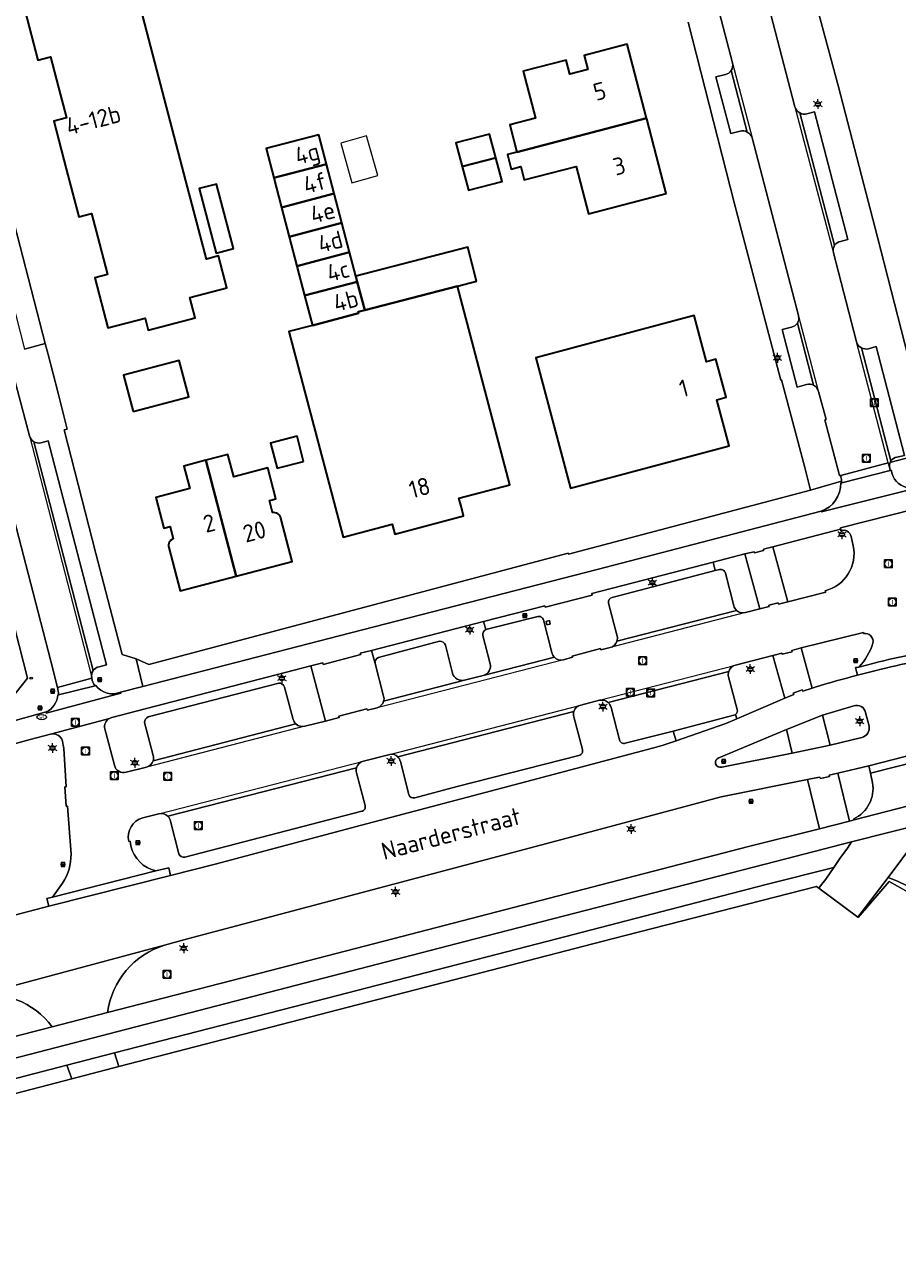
# Model space of a CAD drawing. Header units: metres. Extents: x 140853 to 145288, y 474558 to 480269.
# Tile 351 of 428: x 144195 to 144285, y 478717 to 478845. Entities that reach past the tile are written whole.
import ezdxf
from ezdxf.enums import TextEntityAlignment as Align

# ---------------------------------------------------------------- set-up
doc = ezdxf.new("R2010")
doc.units = ezdxf.units.M
doc.header["$MEASUREMENT"] = 0
for name, color, linetype, lineweight in [('B-WE-GR-BEPLANTING_CULTUUR_HEESTERS-G', 90, 'Continuous', 18), ('B-WE-GR-GRAS_KRUIDENRIJK-G', 80, 'Continuous', 18), ('B-WE-GR-GROENVOORZIENING-G', 80, 'Continuous', 18), ('B-WE-IE-MEUBILAIR_WEGMEUBILAIR-S', 7, 'Continuous', 18), ('B-WE-IE-TERREINAFSCHEIDING_KUNSTMATIG_HEKWERK-G', 20, 'IE-TERREINAFSCHEIDING-KUNSTMATIG', 18), ('B-WE-KL-ET_LS_OV_LICHTMAST-S', 190, 'Continuous', 18), ('B-WE-KL-WATER_BRANDLEIDING_PUT-S', 150, 'Continuous', 18), ('B-WE-KL-WATER_PUT-S', 170, 'Continuous', 18), ('B-WE-OG-BEBOUWING-G', 7, 'Continuous', 35), ('B-WE-OG-BEBOUWING_BIJGEBOUW-G', 7, 'Continuous', 18), ('B-WE-OG-BEBOUWING_HUISNUMMER-T18', 10, 'Continuous', 18), ('B-WE-OG-BEBOUWING_OVERIG-G', 7, 'Continuous', 18), ('B-WE-OG-BEBOUWING_STRAATNAAM-T18', 10, 'Continuous', 18), ('B-WE-OG-TERREIN_ERF-G', 7, 'Continuous', 18), ('B-WE-RI-GWA_RIOOLPUT-S', 30, 'Continuous', 18), ('B-WE-VH-GOOT-G', 170, 'Continuous', 18), ('B-WE-VH-VERHARDING_ASFALT-G', 252, 'Continuous', 18), ('B-WE-VH-VERHARDING_BEDRIJFSVLOERPLAAT-G', 252, 'Continuous', 18), ('B-WE-VH-VERHARDING_BETON-G', 252, 'Continuous', 18), ('B-WE-VH-VERHARDING_BETONSTRAATSTEEN-G', 252, 'Continuous', 18), ('B-WE-VH-VERHARDING_STRAATBAKSTEEN-G', 252, 'Continuous', 18), ('B-WE-VH-VERHARDING_TEGEL-G', 252, 'Continuous', 18)]:
    doc.layers.add(name, color=color, linetype=linetype, lineweight=lineweight)
doc.styles.add('NLCS-ISO', font='txt')
doc.styles.get("Standard").update_dxf_attribs({"font": 'arial.ttf'})
doc.linetypes.add('IE-TERREINAFSCHEIDING-KUNSTMATIG', pattern='A,4,[82,NLCS.shx,S=0.75,R=90,X=0,Y=0],4,-2', length=10)

# ---------------------------------------------------------------- blocks, each defined once
blk = doc.blocks.new('B-SIE-WEG_LICHTMAST-SO')
at = {"ltscale": 0.1}
for p, q in [((-1.1, 0.63), (-2.19, 1.27)), ((0, 1.27), (0, 2.53)), ((1.1, 0.63), (2.19, 1.27)), ((-1.1, -0.63), (-2.19, -1.27)), ((0, -1.27), (0, -2.53)), ((1.1, -0.63), (2.19, -1.27))]:
    blk.add_line(p, q, dxfattribs=at)
at = {"flags": 128}
for points in [[(-1.16, 0.5), (1.16, 0.5)], [(-1.16, -0.5), (1.16, -0.5)]]:
    blk.add_lwpolyline(points, dxfattribs=at)
at = {"ltscale": 0.1}
blk.add_circle((0, 0), 1.27, dxfattribs=at)
at = {"style": 'NLCS-ISO'}
blk.add_attdef('TYPE', text='', height=1.8, dxfattribs=at).set_placement((0, 2.53), align=Align.BOTTOM_CENTER)
blk = doc.blocks.new('B-SIE-WEG_VERKEERSBORD_PAAL-SO')
blk.add_lwpolyline([(-1, -1), (1, -1), (1, 1), (-1, 1)], close=True)
at = {"flags": 128}
blk.add_lwpolyline([(-1, 1), (0, -1), (1, 1)], close=True, dxfattribs=at)
for radius in [1, 0.171]:
    blk.add_circle((0, 0), radius)
at = {"lineweight": 30, "flags": 104}
blk.add_attdef('bordgegevens', text='', height=1.8, dxfattribs=at).set_placement((2.21, 3.21), align=Align.TOP_LEFT)
blk = doc.blocks.new('SRI-PUT_INSPECTIE-SO')
at = {"lineweight": -3, "flags": 128}
blk.add_lwpolyline([(-2, -2), (2, -2), (2, 2), (-2, 2)], close=True, dxfattribs=at)
at = {"lineweight": -3, "ltscale": 1.5}
blk.add_circle((0, 0), 2, dxfattribs=at)
at = {"ltscale": 0.1, "style": 'NLCS-ISO'}
blk.add_text('I', height=2.5, dxfattribs=at).set_placement((0, -0.01), align=Align.MIDDLE_CENTER)
blk = doc.blocks.new('SIE-WEG_STRAATPOT_BRANDKRAAN-SO')
blk.add_ellipse((0, 0), major_axis=(-0.729, 0), ratio=0.685994)
at = {"style": 'NLCS-ISO'}
blk.add_text('BR', height=0.4, dxfattribs=at).set_placement((-0.3, -0.15))
blk = doc.blocks.new('SKL-WATERLEIDINGPUT-SO')
at = {"color": 0, "linetype": 'ByBlock', "lineweight": 18}
blk.add_ellipse((0, 0), major_axis=(2.5, 0), ratio=0.54, dxfattribs=at)
at = {"color": 0, "linetype": 'ByBlock', "lineweight": 18, "style": 'NLCS-ISO'}
blk.add_text('wl', height=1.8, dxfattribs=at).set_placement((0, 0), align=Align.MIDDLE_CENTER)

msp = doc.modelspace()

# ---------------------------------------------------------------- linework, layer by layer
at = {"layer": 'B-WE-GR-BEPLANTING_CULTUUR_HEESTERS-G', "ltscale": 0.2, "flags": 128}
msp.add_lwpolyline([(144193.401, 478774.713), (144195.241, 478777.026), (144190.901, 478793.807), (144184.001, 478792.023), (144186.633, 478782.012), (144186.633, 478782.012, -0.3781053), (144179.156, 478770.801), (144179.156, 478770.801), (144193.27, 478774.548), (144193.401, 478774.713)], format="xyb", close=True, dxfattribs=at)
at = {"layer": 'B-WE-GR-GRAS_KRUIDENRIJK-G', "ltscale": 0.2, "flags": 128}
msp.add_lwpolyline([(144192.583, 478752.116), (144197.44, 478753.381), (144197.26, 478754.18), (144197.837, 478754.319), (144198.882, 478755.793), (144198.882, 478755.793, 0.1499006), (144199.757, 478758.788), (144199.757, 478758.788), (144199.377, 478763.761), (144199.255, 478763.743), (144199.109, 478765.753), (144199.236, 478765.756), (144199.001, 478769.738), (144198.953, 478770.085), (144198.872, 478770.504), (144198.872, 478770.504, 0.3987587), (144197.628, 478771.226), (144197.628, 478771.226), (144195.505, 478770.666), (144186.043, 478768.066)], format="xyb", dxfattribs=at)
for points in [[(144279.288, 478767.197), (144280.51, 478762.21), (144280.987, 478762.333), (144280.938, 478762.452), (144280.938, 478762.452, 0.3367075), (144282.885, 478766.174), (144282.885, 478766.174), (144282.665, 478767.169), (144282.483, 478767.952), (144279.288, 478767.197)], [(144203.519, 478742.354), (144216.436, 478745.684), (144233.118, 478750), (144270.026, 478759.585), (144277.396, 478761.406), (144276.14, 478766.521), (144267.173, 478764.72), (144259.065, 478762.564), (144250.133, 478760.166), (144220.431, 478752.292), (144211.842, 478750), (144209.462, 478749.363), (144209.462, 478749.363, 0.288913), (144203.519, 478742.354)], [(144197.806, 478740.881, 0.2987602), (144189.468, 478744), (144189.468, 478744), (144184.433, 478742.724), (144179.358, 478741.46), (144176.294, 478740.747), (144176.294, 478740.747, -0.0178664), (144172.497, 478739.975), (144172.497, 478739.975), (144130.84, 478733.828), (144111.265, 478730.906), (144111.265, 478730.906, 0.0074261), (144108.176, 478730.447), (144108.176, 478730.447), (144108.389, 478724.434), (144115.105, 478724.338), (144124.808, 478724.224), (144124.808, 478724.224, 0.0733158), (144140.413, 478726.082), (144140.413, 478726.082), (144180.795, 478736.495), (144197.806, 478740.881)], [(144179.107, 478730.099), (144199.838, 478735.494), (144199.301, 478736.921), (144180.174, 478731.927), (144141.819, 478721.996), (144141.819, 478721.996, -0.0102934), (144135.59, 478720.792), (144135.59, 478720.792, -0.0326885), (144128.644, 478719.887), (144128.644, 478719.887), (144127.26, 478719.756), (144129.917, 478717.497), (144179.107, 478730.099)]]:
    msp.add_lwpolyline(points, format="xyb", close=True, dxfattribs=at)
msp.add_lwpolyline([(144255.882, 478750), (144277.079, 478755.444), (144277.31, 478755.271), (144277.488, 478755.495), (144278.03, 478756.181), (144278.88, 478757.407), (144271.863, 478755.638), (144250.125, 478750), (144225.24, 478743.575), (144204.253, 478738.198), (144204.699, 478736.76), (144242.379, 478746.532), (144255.882, 478750)], close=True, dxfattribs=at)
at = {"layer": 'B-WE-GR-GROENVOORZIENING-G', "ltscale": 0.2, "flags": 128}
for points in [[(144279.574, 478792.46), (144272.527, 478790.661), (144274.114, 478784.944), (144278.041, 478785.955), (144277.98, 478786.087), (144277.98, 478786.087, 0.3990696), (144280.884, 478790.748), (144280.884, 478790.748), (144280.65, 478791.722), (144280.65, 478791.722, 0.4673023), (144279.611, 478792.308), (144279.611, 478792.308), (144279.574, 478792.46)], [(144271.205, 478784.204), (144269.626, 478789.915), (144266.346, 478789.061), (144266.577, 478788.18), (144267.023, 478788.284), (144267.023, 478788.284, -0.4251189), (144267.62, 478787.928), (144267.62, 478787.928), (144268.499, 478784.541), (144268.499, 478784.541, 0.1438168), (144268.787, 478784.056), (144268.787, 478784.056, 0.2573506), (144269.723, 478783.821), (144269.723, 478783.821), (144271.205, 478784.204)], [(144230.912, 478779.907), (144231.314, 478778.55), (144231.314, 478778.55, -0.388323), (144231.654, 478779.168), (144231.654, 478779.168), (144237.96, 478780.852), (144237.96, 478780.852, -0.3449956), (144238.583, 478780.443), (144238.583, 478780.443), (144239.326, 478777.543), (144239.326, 478777.543, 0.4027534), (144240.551, 478776.832), (144240.551, 478776.832), (144242.509, 478777.317), (144242.509, 478777.317, 0.4129126), (144243.224, 478778.53), (144243.224, 478778.53), (144242.465, 478781.461), (144242.465, 478781.461, -0.3315891), (144242.774, 478782.068), (144242.774, 478782.068), (144242.532, 478782.896), (144230.912, 478779.907)], [(144276.626, 478776.007), (144276.935, 478776.105), (144276.935, 478776.105, -0.0097815), (144281.331, 478777.332), (144281.331, 478777.332), (144281.119, 478778.121), (144281.466, 478778.185), (144281.466, 478778.185, 0.1151723), (144282.929, 478780.657), (144282.929, 478780.657, 0.5211254), (144281.943, 478781.659), (144281.943, 478781.659), (144281.929, 478781.779), (144275.47, 478780.158), (144276.626, 478776.007)], [(144268.852, 478773.785, -0.3166483), (144268.679, 478773.27), (144268.679, 478773.27), (144268.825, 478772.826), (144273.771, 478774.96), (144272.555, 478779.387), (144268.666, 478778.387), (144268.666, 478778.387, 0.2597459), (144267.965, 478777.729), (144267.965, 478777.729, 0.1433689), (144267.951, 478777.171), (144267.951, 478777.171), (144268.852, 478773.785)], [(144224.017, 478772.038), (144226.129, 478772.567), (144224.617, 478778.296), (144204, 478772.968), (144204, 478772.968, 0.0678678), (144203.742, 478772.862), (144203.742, 478772.862, 0.3223356), (144203.25, 478771.768), (144203.25, 478771.768), (144204.26, 478768.002), (144204.26, 478768.002, 0.43835), (144205.461, 478767.276), (144205.461, 478767.276), (144207.57, 478767.804), (144207.57, 478767.804, 0.2571183), (144208.272, 478768.475), (144208.272, 478768.475, 0.1376526), (144208.289, 478769.02), (144208.289, 478769.02), (144207.385, 478772.431), (144207.385, 478772.431, -0.3541409), (144207.766, 478773.01), (144207.766, 478773.01), (144221.294, 478776.495), (144221.294, 478776.495, -0.4020641), (144221.885, 478776.113), (144221.885, 478776.113), (144222.8, 478772.73), (144222.8, 478772.73, 0.1309521), (144223.079, 478772.282), (144223.079, 478772.282, 0.2537546), (144224.017, 478772.038)], [(144208.56, 478757.055), (144209.903, 478757.378), (144210.08, 478756.576), (144214.703, 478757.75), (144229.895, 478761.784), (144247.539, 478766.46), (144260.078, 478769.788), (144261.047, 478770.055), (144262.528, 478770.538), (144262.2, 478771.552), (144257.242, 478770.275), (144257.242, 478770.275, -0.4223277), (144256.632, 478770.627), (144256.632, 478770.627), (144255.771, 478774.002), (144255.771, 478774.002, 0.1501046), (144255.459, 478774.509), (144255.459, 478774.509, 0.2360119), (144254.57, 478774.745), (144254.57, 478774.745), (144252.614, 478774.245), (144252.614, 478774.245, 0.2682177), (144251.909, 478773.578), (144251.909, 478773.578, 0.1449574), (144251.908, 478773.033), (144251.908, 478773.033), (144252.8, 478769.636), (144252.8, 478769.636, -0.4378766), (144252.435, 478769.026), (144252.435, 478769.026), (144239.818, 478765.788), (144235.404, 478764.61), (144235.404, 478764.61, -0.3855598), (144234.781, 478764.98), (144234.781, 478764.98), (144233.909, 478768.393), (144233.909, 478768.393, 0.143869), (144233.642, 478768.871), (144233.642, 478768.871, 0.2422278), (144232.803, 478769.128), (144232.803, 478769.128), (144232.664, 478769.092), (144230.093, 478768.441), (144230.093, 478768.441, 0.2695377), (144229.371, 478767.742), (144229.371, 478767.742, 0.1361125), (144229.367, 478767.213), (144229.367, 478767.213), (144230.253, 478763.827), (144230.253, 478763.827, -0.4366956), (144229.905, 478763.227), (144229.905, 478763.227), (144211.557, 478758.466), (144211.557, 478758.466, -0.363067), (144210.93, 478758.834), (144210.93, 478758.834), (144210.069, 478762.221), (144210.069, 478762.221, 0.1417614), (144209.789, 478762.712), (144209.789, 478762.712, 0.2511115), (144208.868, 478762.975), (144208.868, 478762.975), (144207.185, 478762.552), (144207.185, 478762.552, 0.3976966), (144205.739, 478760.103), (144205.739, 478760.103), (144205.872, 478760.131), (144205.961, 478759.646), (144205.961, 478759.646, 0.2905587), (144208.56, 478757.055)]]:
    msp.add_lwpolyline(points, format="xyb", close=True, dxfattribs=at)
msp.add_lwpolyline([(144288.517, 478754.243, 0.0650668), (144284.504, 478756.376), (144284.504, 478756.376), (144281.342, 478752.253), (144281.342, 478752.253), (144281.399, 478752.211), (144284.619, 478755.938), (144287.197, 478754.512)], format="xyb", dxfattribs=at)
at = {"layer": 'B-WE-IE-TERREINAFSCHEIDING_KUNSTMATIG_HEKWERK-G', "ltscale": 0.2, "flags": 128}
for points in [[(144291.958, 478750), (144290.202, 478752.203), (144287.197, 478754.512), (144284.619, 478755.938), (144281.399, 478752.211), (144281.342, 478752.253)], [(144277.079, 478755.444), (144255.882, 478750)], [(144277.31, 478755.271), (144277.079, 478755.444)], [(144281.342, 478752.253), (144277.31, 478755.271)], [(144255.882, 478750), (144242.379, 478746.532), (144204.699, 478736.76)], [(144199.838, 478735.494), (144204.699, 478736.76)], [(144199.838, 478735.494), (144179.107, 478730.099)]]:
    msp.add_lwpolyline(points, dxfattribs=at)
at = {"layer": 'B-WE-OG-BEBOUWING-G', "ltscale": 0.2, "flags": 128}
msp.add_lwpolyline([(144194.952, 478846.292), (144196.313, 478841.087), (144197.638, 478841.434), (144198.462, 478838.28), (144199.287, 478835.126), (144197.962, 478834.779), (144199.261, 478829.815), (144200.56, 478824.851), (144201.886, 478825.197), (144202.71, 478822.043), (144203.535, 478818.89), (144202.21, 478818.543), (144203.571, 478813.338), (144207.431, 478814.348), (144207.758, 478813.099), (144212.634, 478814.375), (144212.079, 478816.493), (144215.92, 478817.498), (144215.058, 478820.797), (144213.8, 478820.468), (144211.674, 478828.596), (144208.458, 478840.894), (144205.367, 478852.714)], dxfattribs=at)
for points in [[(144259.449, 478835.079), (144257.436, 478842.768), (144252.957, 478841.596), (144253.339, 478840.135), (144251.491, 478839.652), (144251.109, 478841.112), (144246.639, 478839.943), (144247.913, 478835.077), (144245.263, 478834.384), (144246.002, 478831.559), (144259.449, 478835.079)], [(144261.493, 478827.27), (144259.462, 478835.029), (144259.449, 478835.079), (144246.002, 478831.559), (144245.024, 478831.303), (144245.417, 478829.802), (144246.404, 478830.06), (144246.766, 478828.677), (144252.145, 478830.085), (144253.434, 478825.161), (144261.493, 478827.27)], [(144226.244, 478830.318), (144225.445, 478833.365), (144219.98, 478831.931), (144220.779, 478828.884), (144226.244, 478830.318)], [(144240.319, 478830.071), (144243.813, 478830.986), (144243.167, 478833.442), (144239.673, 478832.522), (144240.319, 478830.071)], [(144243.813, 478830.986), (144240.319, 478830.071), (144240.967, 478827.61), (144244.46, 478828.53), (144243.813, 478830.986)], [(144220.779, 478828.884), (144221.579, 478825.837), (144227.044, 478827.271), (144226.244, 478830.318), (144220.779, 478828.884)], [(144216.592, 478821.57), (144214.844, 478828.255), (144213.044, 478827.785), (144214.792, 478821.1), (144216.592, 478821.57)], [(144222.378, 478822.79), (144227.843, 478824.224), (144227.044, 478827.271), (144221.579, 478825.837), (144222.378, 478822.79)], [(144222.378, 478822.79), (144223.177, 478819.743), (144228.642, 478821.177), (144227.843, 478824.224), (144222.378, 478822.79)], [(144229.287, 478818.718), (144228.642, 478821.177), (144223.177, 478819.743), (144223.977, 478816.696), (144229.442, 478818.128), (144229.287, 478818.718)], [(144241.8, 478818.19), (144240.891, 478821.713), (144229.287, 478818.718), (144229.442, 478818.128), (144230.214, 478815.179), (144239.828, 478817.67), (144241.8, 478818.19)], [(144245.249, 478797.082), (144239.828, 478817.67), (144230.214, 478815.179), (144229.542, 478815.005), (144229.578, 478814.873), (144224.787, 478813.607), (144222.36, 478812.965), (144227.971, 478791.654), (144233.077, 478792.998), (144233.347, 478791.973), (144240.474, 478793.85), (144240.204, 478794.875), (144239.988, 478795.697), (144245.249, 478797.082)], [(144224.787, 478813.607), (144229.578, 478814.873), (144229.542, 478815.005), (144230.214, 478815.179), (144229.442, 478818.128), (144223.977, 478816.696), (144224.787, 478813.607)], [(144268.003, 478801.114), (144266.727, 478805.896), (144267.693, 478806.153), (144266.646, 478810.097), (144265.676, 478809.838), (144264.395, 478814.64), (144247.95, 478810.253), (144251.558, 478796.727), (144268.003, 478801.114)], [(144206.197, 478804.664), (144211.986, 478806.202), (144210.985, 478809.971), (144205.196, 478808.434), (144206.197, 478804.664)], [(144223.874, 478799.496), (144223.196, 478802.109), (144220.438, 478801.394), (144221.14, 478798.787), (144223.874, 478799.496)]]:
    msp.add_lwpolyline(points, close=True, dxfattribs=at)
for points in [[(144213.729, 478799.62), (144211.447, 478799.016), (144212.063, 478796.687), (144208.535, 478795.753), (144209.376, 478792.572), (144210.043, 478792.747), (144210.362, 478791.485), (144210.362, 478791.485, 0.4165905), (144209.898, 478790.578), (144209.898, 478790.578), (144211.081, 478786.091), (144216.886, 478787.608), (144213.729, 478799.62)], [(144220.99, 478795.637), (144220.157, 478798.83), (144216.624, 478797.903), (144216.01, 478800.223), (144213.729, 478799.62), (144216.886, 478787.608), (144222.691, 478789.126), (144221.515, 478793.625), (144221.515, 478793.625, 0.3817059), (144220.653, 478794.196), (144220.653, 478794.196), (144220.322, 478795.463), (144220.99, 478795.637)]]:
    msp.add_lwpolyline(points, format="xyb", close=True, dxfattribs=at)
at = {"layer": 'B-WE-OG-BEBOUWING_BIJGEBOUW-G', "ltscale": 0.2, "flags": 128}
msp.add_lwpolyline([(144231.571, 478829.134), (144230.414, 478833.263), (144227.72, 478832.508), (144228.876, 478828.379), (144231.571, 478829.134)], close=True, dxfattribs=at)
at = {"layer": 'B-WE-OG-BEBOUWING_OVERIG-G', "ltscale": 0.2, "flags": 128}
msp.add_lwpolyline([(144249.023, 478782.908), (144249.112, 478782.542), (144249.456, 478782.617), (144249.372, 478783.017), (144249.023, 478782.908)], close=True, dxfattribs=at)
at = {"layer": 'B-WE-OG-TERREIN_ERF-G', "ltscale": 0.2, "flags": 128}
for points in [[(144186.149, 478853.796), (144190.695, 478836.243), (144197.085, 478811.708), (144197.377, 478810.588), (144198.41, 478806.559), (144198.41, 478806.559), (144199.338, 478802.831), (144199.042, 478802.774), (144202.324, 478789.942), (144205.056, 478779.475), (144206.497, 478779.037), (144207.834, 478778.444), (144251.31, 478789.993), (144251.358, 478789.898), (144272.782, 478795.553), (144276.457, 478796.533), (144275.846, 478798.859), (144273.455, 478807.954), (144273.363, 478807.931), (144268.57, 478826.198), (144263.749, 478845.053)], [(144205.367, 478852.714), (144208.458, 478840.894), (144211.674, 478828.596), (144213.8, 478820.468), (144215.058, 478820.797), (144215.92, 478817.498), (144212.079, 478816.493), (144212.634, 478814.375), (144207.758, 478813.099), (144207.431, 478814.348), (144203.571, 478813.338), (144202.21, 478818.543), (144203.535, 478818.89), (144202.71, 478822.043), (144201.886, 478825.197), (144200.56, 478824.851), (144199.261, 478829.815), (144197.962, 478834.779), (144199.287, 478835.126), (144198.462, 478838.28), (144197.638, 478841.434), (144197.638, 478841.434), (144196.313, 478841.087), (144194.952, 478846.292)], [(144277.218, 478846.265), (144279.356, 478838.316), (144283.397, 478822.733), (144286.921, 478808.99)], [(144210.362, 478791.485), (144210.043, 478792.747), (144209.376, 478792.572), (144208.535, 478795.753), (144212.063, 478796.687), (144211.447, 478799.016), (144213.729, 478799.62)], [(144213.729, 478799.62), (144216.01, 478800.223), (144216.624, 478797.903), (144220.157, 478798.83), (144220.99, 478795.637), (144220.322, 478795.463), (144220.653, 478794.196)], [(144221.515, 478793.625), (144222.691, 478789.126), (144216.886, 478787.608), (144211.081, 478786.091), (144209.898, 478790.578)], [(144298.855, 478715.312), (144297.251, 478722.83), (144296.727, 478727.981), (144296.246, 478738.299), (144296.006, 478740.88), (144295.512, 478743.429), (144294.677, 478745.877), (144293.516, 478748.046), (144291.958, 478750), (144290.202, 478752.203), (144287.197, 478754.512), (144284.619, 478755.938), (144281.399, 478752.211), (144281.342, 478752.253), (144277.31, 478755.271), (144277.079, 478755.444), (144255.882, 478750), (144242.379, 478746.532), (144204.699, 478736.76), (144199.838, 478735.494), (144179.107, 478730.099)]]:
    msp.add_lwpolyline(points, dxfattribs=at)
for points in [[(144259.449, 478835.079), (144259.462, 478835.029), (144261.493, 478827.27), (144253.434, 478825.161), (144252.145, 478830.085), (144246.766, 478828.677), (144246.404, 478830.06), (144245.417, 478829.802), (144245.024, 478831.303), (144246.002, 478831.559), (144245.263, 478834.384), (144247.913, 478835.077), (144246.639, 478839.943), (144251.109, 478841.112), (144251.491, 478839.652), (144253.339, 478840.135), (144252.957, 478841.596), (144257.436, 478842.768), (144259.449, 478835.079)], [(144229.287, 478818.718), (144240.891, 478821.713), (144241.8, 478818.19), (144239.828, 478817.67), (144245.249, 478797.082), (144239.988, 478795.697), (144240.204, 478794.875), (144240.474, 478793.85), (144233.347, 478791.973), (144233.077, 478792.998), (144227.971, 478791.654), (144222.36, 478812.965), (144224.787, 478813.607), (144223.977, 478816.696), (144223.177, 478819.743), (144222.378, 478822.79), (144221.579, 478825.837), (144220.779, 478828.884), (144219.98, 478831.931), (144225.445, 478833.365), (144226.244, 478830.318), (144227.044, 478827.271), (144227.843, 478824.224), (144228.642, 478821.177), (144229.287, 478818.718)], [(144240.319, 478830.071), (144239.673, 478832.522), (144243.167, 478833.442), (144243.813, 478830.986), (144244.46, 478828.53), (144240.967, 478827.61), (144240.319, 478830.071)], [(144216.592, 478821.57), (144214.792, 478821.1), (144213.044, 478827.785), (144214.844, 478828.255), (144216.592, 478821.57)], [(144268.003, 478801.114), (144251.558, 478796.727), (144247.95, 478810.253), (144264.395, 478814.64), (144265.676, 478809.838), (144266.646, 478810.097), (144267.693, 478806.153), (144266.727, 478805.896), (144268.003, 478801.114)], [(144206.197, 478804.664), (144205.196, 478808.434), (144210.985, 478809.971), (144211.986, 478806.202), (144206.197, 478804.664)], [(144221.14, 478798.787), (144220.438, 478801.394), (144223.196, 478802.109), (144223.874, 478799.496), (144221.14, 478798.787)]]:
    msp.add_lwpolyline(points, close=True, dxfattribs=at)
for points in [[(144220.653, 478794.196, -0.3817059), (144221.515, 478793.625)], [(144209.898, 478790.578, -0.4165905), (144210.362, 478791.485)]]:
    msp.add_lwpolyline(points, format="xyb", dxfattribs=at)
at = {"layer": 'B-WE-VH-GOOT-G', "ltscale": 0.2, "flags": 128}
for points in [[(144268.36, 478840.797), (144270.389, 478833.033)], [(144274.838, 478836.257), (144278.819, 478821.137)], [(144275.217, 478814.566), (144277.249, 478806.817)], [(144284.515, 478799.338), (144281.21, 478811.881)], [(144195.44, 478802.146), (144201.907, 478777.084)], [(144269.723, 478783.821), (144255.659, 478780.195)], [(144250.817, 478778.947), (144231.514, 478773.969)], [(144254.57, 478774.745), (144268.666, 478778.387)], [(144232.803, 478769.128), (144252.614, 478774.245)], [(144224.017, 478772.038), (144207.57, 478767.804)], [(144208.868, 478762.975), (144230.093, 478768.441)]]:
    msp.add_lwpolyline(points, dxfattribs=at)
at = {"layer": 'B-WE-VH-VERHARDING_ASFALT-G', "ltscale": 0.2, "flags": 128}
for points in [[(144385.327, 478824.889, -0.0174907), (144338.504, 478810.418), (144338.504, 478810.418), (144317.222, 478804.751), (144287.231, 478796.799), (144287.231, 478796.799, -0.0629677), (144286.738, 478796.76), (144286.738, 478796.76), (144286.71, 478796.565), (144277.584, 478794.258), (144277.569, 478794.336), (144254.313, 478788.307), (144227.55, 478781.421), (144207.197, 478776.169), (144204.897, 478775.575), (144204.917, 478775.491), (144197.167, 478773.403), (144197.158, 478773.523), (144193.942, 478772.646)], [(144186.043, 478768.066), (144195.505, 478770.666), (144197.628, 478771.226), (144203.742, 478772.862), (144203.742, 478772.862, -0.0678678), (144204, 478772.968), (144204, 478772.968), (144224.617, 478778.296), (144225.871, 478778.603), (144225.914, 478778.46), (144229.794, 478779.482), (144229.757, 478779.611), (144230.912, 478779.907), (144242.532, 478782.896), (144248.91, 478784.538), (144248.937, 478784.399), (144253.789, 478785.642), (144253.753, 478785.793), (144266.346, 478789.061), (144269.626, 478789.915), (144270.607, 478790.139), (144270.626, 478790.01), (144271.589, 478790.264), (144271.574, 478790.407), (144272.527, 478790.661), (144279.574, 478792.46), (144279.544, 478792.606), (144287.349, 478794.576)], [(144291.591, 478779.489, 0.0257627), (144283.246, 478777.818), (144283.246, 478777.818), (144281.331, 478777.332), (144281.331, 478777.332, 0.0097815), (144276.935, 478776.105), (144276.935, 478776.105), (144276.626, 478776.007), (144275.646, 478775.69), (144275.601, 478775.831), (144274.655, 478775.475), (144274.711, 478775.341), (144273.771, 478774.96), (144268.825, 478772.826), (144267.651, 478772.319), (144262.528, 478770.538), (144261.047, 478770.055), (144260.078, 478769.788), (144247.539, 478766.46), (144229.895, 478761.784), (144214.703, 478757.75), (144210.08, 478756.576), (144197.44, 478753.381), (144192.583, 478752.116)], [(144280.94, 478774.154, -0.4511141), (144282.16, 478773.486)], [(144282.52, 478772.062, -0.4111692), (144281.757, 478770.882)], [(144267.256, 478767.819, -0.9950528), (144266.926, 478768.786)], [(144287.223, 478760.019), (144284.504, 478756.376), (144284.504, 478756.376, -0.0650668), (144288.517, 478754.243)]]:
    msp.add_lwpolyline(points, format="xyb", dxfattribs=at)
for points in [[(144266.926, 478768.786), (144273.95, 478771.714), (144277.703, 478773.196), (144280.94, 478774.154)], [(144282.16, 478773.486), (144282.52, 478772.062)], [(144189.468, 478744), (144209.462, 478749.363), (144211.842, 478750), (144220.431, 478752.292), (144250.133, 478760.166), (144259.065, 478762.564), (144267.173, 478764.72), (144276.14, 478766.521), (144276.442, 478766.599), (144277.43, 478766.764), (144277.473, 478766.626), (144278.435, 478766.835), (144278.391, 478766.966), (144279.288, 478767.197), (144282.483, 478767.952), (144292.164, 478770.432)], [(144278.475, 478770.094), (144274.558, 478769.271), (144267.256, 478767.819)], [(144281.757, 478770.882), (144278.475, 478770.094)], [(144181.518, 478734.437), (144241.664, 478750), (144272.807, 478758.036), (144280.699, 478760.055), (144288.507, 478762.023), (144288.759, 478762.074), (144296.894, 478763.734), (144296.894, 478763.734), (144296.271, 478766.348), (144291.003, 478764.976), (144291.024, 478764.927), (144280.987, 478762.333), (144280.51, 478762.21), (144277.396, 478761.406), (144270.026, 478759.585), (144233.118, 478750), (144216.436, 478745.684), (144203.519, 478742.354), (144197.806, 478740.881), (144180.795, 478736.495)]]:
    msp.add_lwpolyline(points, dxfattribs=at)
at = {"layer": 'B-WE-VH-VERHARDING_BEDRIJFSVLOERPLAAT-G', "ltscale": 0.2, "flags": 128}
msp.add_lwpolyline([(144281.331, 478777.332), (144283.246, 478777.818), (144283.246, 478777.818, -0.0257627), (144291.591, 478779.489), (144291.591, 478779.489), (144293.562, 478779.8), (144293.45, 478780.596), (144292.502, 478780.455), (144290.975, 478780.212), (144290.975, 478780.212, 0.0237619), (144283.058, 478778.596), (144283.058, 478778.596), (144281.466, 478778.185), (144281.119, 478778.121), (144281.331, 478777.332)], format="xyb", close=True, dxfattribs=at)
for points in [[(144282.665, 478767.169), (144292.362, 478769.644), (144292.164, 478770.432), (144282.483, 478767.952), (144282.665, 478767.169)], [(144197.44, 478753.381), (144210.08, 478756.576), (144209.903, 478757.378), (144208.56, 478757.055), (144197.837, 478754.319), (144197.26, 478754.18), (144197.44, 478753.381)]]:
    msp.add_lwpolyline(points, close=True, dxfattribs=at)
at = {"layer": 'B-WE-VH-VERHARDING_BETON-G', "ltscale": 0.2, "flags": 128}
for points in [[(144280.94, 478774.154), (144277.703, 478773.196), (144278.475, 478770.094), (144281.757, 478770.882), (144281.757, 478770.882, 0.4111692), (144282.52, 478772.062), (144282.52, 478772.062), (144282.16, 478773.486), (144282.16, 478773.486, 0.4511141), (144280.94, 478774.154)], [(144267.256, 478767.819), (144274.558, 478769.271), (144273.95, 478771.714), (144266.926, 478768.786), (144266.926, 478768.786, 0.9950528), (144267.256, 478767.819)]]:
    msp.add_lwpolyline(points, format="xyb", close=True, dxfattribs=at)
at = {"layer": 'B-WE-VH-VERHARDING_BETONSTRAATSTEEN-G', "ltscale": 0.2, "flags": 128}
for points in [[(144184.276, 478852.148), (144187.452, 478839.858), (144186.685, 478839.676), (144186.685, 478839.676, 0.1815211), (144186.087, 478839.221), (144186.087, 478839.221, 0.192135), (144185.944, 478838.445), (144185.944, 478838.445), (144186.991, 478834.491), (144186.991, 478834.491, 0.2033829), (144187.464, 478833.887), (144187.464, 478833.887, 0.1979326), (144188.207, 478833.804), (144188.207, 478833.804), (144188.964, 478834.014), (144191.829, 478823.092), (144190.395, 478822.666), (144190.77, 478821.22), (144192.214, 478821.574), (144194.923, 478811.131), (144197.085, 478811.708), (144197.085, 478811.708), (144190.695, 478836.243), (144186.149, 478853.796)], [(144263.749, 478845.053), (144268.57, 478826.198), (144273.363, 478807.931), (144273.455, 478807.954), (144275.846, 478798.859), (144276.457, 478796.533), (144279.678, 478797.457), (144279.678, 478797.457, 0.0401301), (144279.578, 478798.055), (144279.578, 478798.055), (144279.451, 478798.036), (144277.932, 478803.803), (144278.059, 478803.853), (144277.267, 478806.748), (144277.249, 478806.817), (144277.249, 478806.817, 0.2022484), (144276.77, 478807.396), (144276.77, 478807.396, 0.1960904), (144276.041, 478807.465), (144276.041, 478807.465), (144275.069, 478807.203), (144273.501, 478813.17), (144274.473, 478813.415), (144274.473, 478813.415, 0.2053301), (144275.092, 478813.838), (144275.092, 478813.838, 0.1989706), (144275.217, 478814.566), (144275.217, 478814.566), (144275.202, 478814.623), (144270.389, 478833.033), (144270.389, 478833.033, 0.2063892), (144269.892, 478833.65), (144269.892, 478833.65, 0.1921533), (144269.153, 478833.728), (144269.153, 478833.728), (144268.179, 478833.49), (144266.645, 478839.383), (144267.628, 478839.615), (144267.628, 478839.615, 0.1934801), (144268.225, 478840.027), (144268.225, 478840.027, 0.2090407), (144268.36, 478840.797), (144268.36, 478840.797), (144268.352, 478840.829), (144265.83, 478850.508)], [(144265.83, 478850.508), (144268.352, 478840.829), (144268.36, 478840.797), (144268.36, 478840.797, -0.2090407), (144268.225, 478840.027), (144268.225, 478840.027), (144269.892, 478833.65), (144269.892, 478833.65, -0.2063892), (144270.389, 478833.033), (144270.389, 478833.033), (144275.202, 478814.623), (144275.217, 478814.566), (144275.217, 478814.566, -0.1989706), (144275.092, 478813.838), (144275.092, 478813.838), (144276.77, 478807.396), (144276.77, 478807.396, -0.2022484), (144277.249, 478806.817), (144277.249, 478806.817), (144277.267, 478806.748), (144278.059, 478803.853), (144277.932, 478803.803), (144279.451, 478798.036), (144279.578, 478798.055), (144284.515, 478799.338), (144284.664, 478798.794), (144284.664, 478798.794, -0.2149049), (144284.797, 478799.552), (144284.797, 478799.552), (144281.73, 478811.262), (144281.73, 478811.262, -0.2028794), (144281.21, 478811.881), (144281.21, 478811.881), (144278.819, 478821.137), (144278.819, 478821.137, -0.2146212), (144278.954, 478821.905), (144278.954, 478821.905), (144275.343, 478835.62), (144275.343, 478835.62, -0.2065275), (144274.838, 478836.257), (144274.838, 478836.257), (144271.882, 478847.577)], [(144271.882, 478847.577), (144274.838, 478836.257), (144274.838, 478836.257, 0.2065275), (144275.343, 478835.62), (144275.343, 478835.62, 0.1842621), (144276.07, 478835.526), (144276.07, 478835.526), (144276.852, 478835.755), (144280.331, 478822.508), (144279.551, 478822.303), (144279.551, 478822.303, 0.1940472), (144278.954, 478821.905), (144278.954, 478821.905, 0.2146212), (144278.819, 478821.137), (144278.819, 478821.137), (144281.21, 478811.881), (144281.21, 478811.881, 0.2028794), (144281.73, 478811.262), (144281.73, 478811.262, 0.1824727), (144282.464, 478811.182), (144282.464, 478811.182), (144283.244, 478811.408), (144286.184, 478800.122), (144285.409, 478799.946), (144285.409, 478799.946, 0.2027408), (144284.797, 478799.552), (144284.797, 478799.552), (144284.832, 478799.405), (144298.784, 478803.082)], [(144187.577, 478817.637), (144195.816, 478785.877), (144197.643, 478778.805), (144198.338, 478776.078), (144201.925, 478777.013), (144201.907, 478777.084), (144201.907, 478777.084, -0.2093971), (144202.053, 478777.807), (144202.053, 478777.807), (144195.891, 478801.547), (144195.891, 478801.547, -0.1960543), (144195.44, 478802.146), (144195.44, 478802.146), (144195.437, 478802.157), (144193.432, 478809.71)], [(144193.432, 478809.71), (144195.437, 478802.157), (144195.44, 478802.146), (144195.44, 478802.146, 0.1960543), (144195.891, 478801.547), (144195.891, 478801.547, 0.1930585), (144196.622, 478801.432), (144196.622, 478801.432), (144197.383, 478801.62), (144203.429, 478778.4), (144202.658, 478778.212), (144202.658, 478778.212, 0.1939063), (144202.053, 478777.807), (144202.053, 478777.807, 0.2093971), (144201.907, 478777.084), (144201.907, 478777.084), (144201.925, 478777.013), (144201.925, 478777.013, 0.162542), (144202.247, 478776.251), (144202.247, 478776.251), (144202.336, 478776.273), (144202.336, 478776.273, 0.3437304), (144204.897, 478775.575), (144204.897, 478775.575), (144207.197, 478776.169), (144206.497, 478779.037), (144206.497, 478779.037), (144205.056, 478779.475), (144202.324, 478789.942), (144199.042, 478802.774), (144199.338, 478802.831), (144198.41, 478806.559), (144197.377, 478810.588), (144197.085, 478811.708), (144194.923, 478811.131)], [(144287.349, 478794.576), (144279.544, 478792.606), (144279.574, 478792.46), (144279.611, 478792.308), (144279.611, 478792.308, -0.4673023), (144280.65, 478791.722), (144280.65, 478791.722), (144280.884, 478790.748), (144280.884, 478790.748, -0.3990696), (144277.98, 478786.087), (144277.98, 478786.087), (144278.041, 478785.955), (144274.114, 478784.944), (144273.142, 478784.708), (144273.11, 478784.836), (144272.129, 478784.599), (144272.172, 478784.474), (144271.205, 478784.204), (144269.723, 478783.821), (144269.723, 478783.821, -0.2573506), (144268.787, 478784.056), (144268.787, 478784.056), (144256.378, 478780.868), (144256.378, 478780.868, -0.2629288), (144255.659, 478780.195), (144255.659, 478780.195), (144254.699, 478779.954), (144254.672, 478780.092), (144251.744, 478779.325), (144251.775, 478779.201), (144250.817, 478778.947), (144250.817, 478778.947, -0.2693196), (144249.882, 478779.191), (144249.882, 478779.191), (144242.509, 478777.317), (144240.551, 478776.832), (144232.177, 478774.633), (144232.177, 478774.633, -0.2584773), (144231.514, 478773.969), (144231.514, 478773.969), (144230.492, 478773.697), (144230.448, 478773.842), (144227.533, 478773.088), (144227.565, 478772.958), (144226.129, 478772.567), (144224.017, 478772.038), (144224.017, 478772.038, -0.2537546), (144223.079, 478772.282), (144223.079, 478772.282), (144208.272, 478768.475), (144208.272, 478768.475, -0.2571183), (144207.57, 478767.804), (144207.57, 478767.804), (144205.461, 478767.276), (144205.461, 478767.276, -0.43835), (144204.26, 478768.002), (144204.26, 478768.002), (144203.25, 478771.768), (144203.25, 478771.768, -0.3223356), (144203.742, 478772.862), (144203.742, 478772.862), (144197.628, 478771.226), (144197.628, 478771.226, -0.3987587), (144198.872, 478770.504), (144198.872, 478770.504), (144198.953, 478770.085), (144199.001, 478769.738), (144199.236, 478765.756), (144199.109, 478765.753), (144199.255, 478763.743), (144199.377, 478763.761), (144199.757, 478758.788), (144199.757, 478758.788, -0.1499006), (144198.882, 478755.793), (144198.882, 478755.793), (144197.837, 478754.319), (144208.56, 478757.055), (144208.56, 478757.055, -0.2905587), (144205.961, 478759.646), (144205.961, 478759.646), (144205.872, 478760.131), (144205.739, 478760.103), (144205.739, 478760.103, -0.3976966), (144207.185, 478762.552), (144207.185, 478762.552), (144208.868, 478762.975), (144208.868, 478762.975, -0.2511115), (144209.789, 478762.712), (144209.789, 478762.712), (144229.371, 478767.742), (144229.371, 478767.742, -0.2695377), (144230.093, 478768.441), (144230.093, 478768.441), (144232.664, 478769.092), (144232.803, 478769.128), (144232.803, 478769.128, -0.2422278), (144233.642, 478768.871), (144233.642, 478768.871), (144251.909, 478773.578), (144251.909, 478773.578, -0.2682177), (144252.614, 478774.245), (144252.614, 478774.245), (144254.57, 478774.745), (144254.57, 478774.745, -0.2360119), (144255.459, 478774.509), (144255.459, 478774.509), (144267.965, 478777.729), (144267.965, 478777.729, -0.2597459), (144268.666, 478778.387), (144268.666, 478778.387), (144272.555, 478779.387), (144273.48, 478779.628), (144273.524, 478779.511), (144274.541, 478779.75), (144274.497, 478779.881), (144275.47, 478780.158), (144281.929, 478781.779), (144281.943, 478781.659), (144281.943, 478781.659, -0.5211254), (144282.929, 478780.657), (144282.929, 478780.657, -0.1151723), (144281.466, 478778.185), (144281.466, 478778.185), (144283.058, 478778.596), (144283.058, 478778.596, -0.0237619), (144290.975, 478780.212)]]:
    msp.add_lwpolyline(points, format="xyb", dxfattribs=at)
msp.add_lwpolyline([(144286.921, 478808.99), (144283.397, 478822.733), (144279.356, 478838.316), (144277.218, 478846.265)], dxfattribs=at)
for points in [[(144268.225, 478840.027, -0.1934801), (144267.628, 478839.615), (144267.628, 478839.615), (144266.645, 478839.383), (144268.179, 478833.49), (144269.153, 478833.728), (144269.153, 478833.728, -0.1921533), (144269.892, 478833.65), (144269.892, 478833.65), (144268.225, 478840.027)], [(144275.343, 478835.62), (144278.954, 478821.905), (144278.954, 478821.905, -0.1940472), (144279.551, 478822.303), (144279.551, 478822.303), (144280.331, 478822.508), (144276.852, 478835.755), (144276.07, 478835.526), (144276.07, 478835.526, -0.1842621), (144275.343, 478835.62)], [(144276.041, 478807.465, -0.1960904), (144276.77, 478807.396), (144276.77, 478807.396), (144275.092, 478813.838), (144275.092, 478813.838, -0.2053301), (144274.473, 478813.415), (144274.473, 478813.415), (144273.501, 478813.17), (144275.069, 478807.203), (144276.041, 478807.465)], [(144281.73, 478811.262), (144284.797, 478799.552), (144284.797, 478799.552, -0.2027408), (144285.409, 478799.946), (144285.409, 478799.946), (144286.184, 478800.122), (144283.244, 478811.408), (144282.464, 478811.182), (144282.464, 478811.182, -0.1824727), (144281.73, 478811.262)], [(144202.658, 478778.212), (144203.429, 478778.4), (144197.383, 478801.62), (144196.622, 478801.432), (144196.622, 478801.432, -0.1930585), (144195.891, 478801.547), (144195.891, 478801.547), (144202.053, 478777.807), (144202.053, 478777.807, -0.1939063), (144202.658, 478778.212)], [(144279.69, 478797.268), (144284.715, 478798.569), (144284.664, 478798.794), (144284.515, 478799.338), (144279.578, 478798.055), (144279.578, 478798.055, -0.0401301), (144279.678, 478797.457), (144279.678, 478797.457, -0.0108743), (144279.69, 478797.268)], [(144279.69, 478797.268), (144279.594, 478797.269), (144279.594, 478797.269, -0.3230646), (144277.569, 478794.336), (144277.569, 478794.336), (144277.584, 478794.258), (144286.71, 478796.565), (144286.738, 478796.76), (144286.738, 478796.76, -0.3266518), (144284.91, 478798.229), (144284.91, 478798.229), (144284.819, 478798.608), (144284.715, 478798.569), (144279.69, 478797.268)], [(144207.834, 478778.444), (144206.497, 478779.037), (144207.197, 478776.169), (144227.55, 478781.421), (144254.313, 478788.307), (144277.569, 478794.336), (144277.569, 478794.336, 0.3230646), (144279.594, 478797.269), (144279.594, 478797.269), (144279.69, 478797.268), (144279.69, 478797.268, 0.0108743), (144279.678, 478797.457), (144279.678, 478797.457), (144276.457, 478796.533), (144272.782, 478795.553), (144251.358, 478789.898), (144251.31, 478789.993), (144207.834, 478778.444)], [(144266.346, 478789.061), (144253.753, 478785.793), (144253.789, 478785.642), (144248.937, 478784.399), (144248.91, 478784.538), (144242.532, 478782.896), (144242.774, 478782.068), (144248.152, 478783.416), (144248.152, 478783.416, -0.4162), (144248.741, 478783.073), (144248.741, 478783.073), (144249.617, 478779.68), (144249.617, 478779.68, 0.1488044), (144249.882, 478779.191), (144249.882, 478779.191, 0.2693196), (144250.817, 478778.947), (144250.817, 478778.947), (144251.775, 478779.201), (144251.744, 478779.325), (144254.672, 478780.092), (144254.699, 478779.954), (144255.659, 478780.195), (144255.659, 478780.195, 0.2629288), (144256.378, 478780.868), (144256.378, 478780.868, 0.1344081), (144256.399, 478781.396), (144256.399, 478781.396), (144255.511, 478784.814), (144255.511, 478784.814, -0.3939652), (144255.872, 478785.4), (144255.872, 478785.4), (144266.577, 478788.18), (144266.346, 478789.061)], [(144268.787, 478784.056, -0.1438168), (144268.499, 478784.541), (144268.499, 478784.541), (144267.62, 478787.928), (144267.62, 478787.928, 0.4251189), (144267.023, 478788.284), (144267.023, 478788.284), (144266.577, 478788.18), (144255.872, 478785.4), (144255.872, 478785.4, 0.3939652), (144255.511, 478784.814), (144255.511, 478784.814), (144256.399, 478781.396), (144256.399, 478781.396, -0.1344081), (144256.378, 478780.868), (144256.378, 478780.868), (144268.787, 478784.056)], [(144242.509, 478777.317), (144249.882, 478779.191), (144249.882, 478779.191, -0.1488044), (144249.617, 478779.68), (144249.617, 478779.68), (144248.741, 478783.073), (144248.741, 478783.073, 0.4162), (144248.152, 478783.416), (144248.152, 478783.416), (144242.774, 478782.068), (144242.774, 478782.068, 0.3315891), (144242.465, 478781.461), (144242.465, 478781.461), (144243.224, 478778.53), (144243.224, 478778.53, -0.4129126), (144242.509, 478777.317)], [(144230.492, 478773.697), (144231.514, 478773.969), (144231.514, 478773.969, 0.2584773), (144232.177, 478774.633), (144232.177, 478774.633, 0.1390511), (144232.178, 478775.158), (144232.178, 478775.158), (144231.314, 478778.55), (144230.912, 478779.907), (144229.757, 478779.611), (144229.794, 478779.482), (144225.914, 478778.46), (144225.871, 478778.603), (144224.617, 478778.296), (144226.129, 478772.567), (144227.565, 478772.958), (144227.533, 478773.088), (144230.448, 478773.842), (144230.492, 478773.697)], [(144231.314, 478778.55), (144232.178, 478775.158), (144232.178, 478775.158, -0.1390511), (144232.177, 478774.633), (144232.177, 478774.633), (144240.551, 478776.832), (144240.551, 478776.832, -0.4027534), (144239.326, 478777.543), (144239.326, 478777.543), (144238.583, 478780.443), (144238.583, 478780.443, 0.3449956), (144237.96, 478780.852), (144237.96, 478780.852), (144231.654, 478779.168), (144231.654, 478779.168, 0.388323), (144231.314, 478778.55)], [(144268.679, 478773.27, 0.3166483), (144268.852, 478773.785), (144268.852, 478773.785), (144267.951, 478777.171), (144267.951, 478777.171, -0.1433689), (144267.965, 478777.729), (144267.965, 478777.729), (144255.459, 478774.509), (144255.459, 478774.509, -0.1501046), (144255.771, 478774.002), (144255.771, 478774.002), (144256.632, 478770.627), (144256.632, 478770.627, 0.4223277), (144257.242, 478770.275), (144257.242, 478770.275), (144262.2, 478771.552), (144268.501, 478773.189), (144268.501, 478773.189, 0.1053742), (144268.679, 478773.27)], [(144198.461, 478775.31), (144198.37, 478775.3), (144198.37, 478775.3, -0.2847191), (144197.158, 478773.523), (144197.158, 478773.523), (144197.167, 478773.403), (144204.917, 478775.491), (144204.897, 478775.575), (144204.897, 478775.575, -0.3437304), (144202.336, 478776.273), (144202.336, 478776.273), (144202.247, 478776.251), (144198.461, 478775.31)], [(144198.338, 478776.078, -0.0663721), (144198.461, 478775.31), (144198.461, 478775.31), (144202.247, 478776.251), (144202.247, 478776.251, -0.162542), (144201.925, 478777.013), (144201.925, 478777.013), (144198.338, 478776.078)], [(144223.079, 478772.282, -0.1309521), (144222.8, 478772.73), (144222.8, 478772.73), (144221.885, 478776.113), (144221.885, 478776.113, 0.4020641), (144221.294, 478776.495), (144221.294, 478776.495), (144207.766, 478773.01), (144207.766, 478773.01, 0.3541409), (144207.385, 478772.431), (144207.385, 478772.431), (144208.289, 478769.02), (144208.289, 478769.02, -0.1376526), (144208.272, 478768.475), (144208.272, 478768.475), (144223.079, 478772.282)], [(144233.642, 478768.871, -0.143869), (144233.909, 478768.393), (144233.909, 478768.393), (144234.781, 478764.98), (144234.781, 478764.98, 0.3855598), (144235.404, 478764.61), (144235.404, 478764.61), (144239.818, 478765.788), (144252.435, 478769.026), (144252.435, 478769.026, 0.4378766), (144252.8, 478769.636), (144252.8, 478769.636), (144251.908, 478773.033), (144251.908, 478773.033, -0.1449574), (144251.909, 478773.578), (144251.909, 478773.578), (144233.642, 478768.871)], [(144290.959, 478768.508), (144292.362, 478769.644), (144282.665, 478767.169), (144282.885, 478766.174), (144282.885, 478766.174, -0.3367075), (144280.938, 478762.452), (144280.938, 478762.452), (144280.987, 478762.333), (144291.024, 478764.927), (144291.003, 478764.976), (144290.971, 478765.052), (144290.971, 478765.052, -0.3701528), (144290.041, 478765.472), (144290.041, 478765.472, -0.3115902), (144290.959, 478768.508)], [(144229.371, 478767.742), (144209.789, 478762.712), (144209.789, 478762.712, -0.1417614), (144210.069, 478762.221), (144210.069, 478762.221), (144210.93, 478758.834), (144210.93, 478758.834, 0.363067), (144211.557, 478758.466), (144211.557, 478758.466), (144229.905, 478763.227), (144229.905, 478763.227, 0.4366956), (144230.253, 478763.827), (144230.253, 478763.827), (144229.367, 478767.213), (144229.367, 478767.213, -0.1361125), (144229.371, 478767.742)], [(144203.519, 478742.354, -0.288913), (144209.462, 478749.363), (144209.462, 478749.363), (144189.468, 478744), (144189.468, 478744, -0.2987602), (144197.806, 478740.881), (144197.806, 478740.881), (144203.519, 478742.354)]]:
    msp.add_lwpolyline(points, format="xyb", close=True, dxfattribs=at)
for points in [[(144249.023, 478782.908), (144249.372, 478783.017), (144249.456, 478782.617), (144249.112, 478782.542), (144249.023, 478782.908)], [(144204.253, 478738.198), (144199.301, 478736.921), (144199.838, 478735.494), (144204.699, 478736.76), (144204.253, 478738.198)]]:
    msp.add_lwpolyline(points, close=True, dxfattribs=at)
at = {"layer": 'B-WE-VH-VERHARDING_STRAATBAKSTEEN-G', "ltscale": 0.2, "flags": 128}
msp.add_lwpolyline([(144193.942, 478772.646), (144197.158, 478773.523), (144197.158, 478773.523, 0.2847191), (144198.37, 478775.3), (144198.37, 478775.3), (144198.461, 478775.31), (144198.461, 478775.31, 0.0663721), (144198.338, 478776.078), (144198.338, 478776.078), (144197.643, 478778.805), (144195.816, 478785.877), (144187.577, 478817.637)], format="xyb", dxfattribs=at)
msp.add_lwpolyline([(144190.901, 478793.807), (144195.241, 478777.026), (144195.241, 478777.026), (144193.401, 478774.713)], dxfattribs=at)
msp.add_lwpolyline([(144287.278, 478760.093), (144288.759, 478762.074), (144288.507, 478762.023), (144280.699, 478760.055), (144280.283, 478759.395), (144279.483, 478758.332), (144278.88, 478757.407), (144278.03, 478756.181), (144277.488, 478755.495), (144277.31, 478755.271), (144281.342, 478752.253), (144284.504, 478756.376), (144287.223, 478760.019), (144287.278, 478760.093)], close=True, dxfattribs=at)
at = {"layer": 'B-WE-VH-VERHARDING_TEGEL-G', "ltscale": 0.2, "flags": 128}
msp.add_lwpolyline([(144298.784, 478803.082), (144284.832, 478799.405), (144284.797, 478799.552), (144284.797, 478799.552, 0.2149049), (144284.664, 478798.794), (144284.664, 478798.794), (144284.715, 478798.569), (144284.819, 478798.608), (144284.91, 478798.229), (144284.91, 478798.229, 0.3266518), (144286.738, 478796.76)], format="xyb", dxfattribs=at)
for points in [[(144269.626, 478789.915), (144271.205, 478784.204), (144272.172, 478784.474), (144272.129, 478784.599), (144273.11, 478784.836), (144273.142, 478784.708), (144274.114, 478784.944), (144272.527, 478790.661), (144271.574, 478790.407), (144271.589, 478790.264), (144270.626, 478790.01), (144270.607, 478790.139), (144269.626, 478789.915)], [(144276.626, 478776.007), (144275.47, 478780.158), (144274.497, 478779.881), (144274.541, 478779.75), (144273.524, 478779.511), (144273.48, 478779.628), (144272.555, 478779.387), (144273.771, 478774.96), (144274.711, 478775.341), (144274.655, 478775.475), (144275.601, 478775.831), (144275.646, 478775.69), (144276.626, 478776.007)], [(144274.558, 478769.271), (144278.475, 478770.094), (144277.703, 478773.196), (144273.95, 478771.714), (144274.558, 478769.271)], [(144280.51, 478762.21), (144279.288, 478767.197), (144278.391, 478766.966), (144278.435, 478766.835), (144277.473, 478766.626), (144277.43, 478766.764), (144276.442, 478766.599), (144276.14, 478766.521), (144277.396, 478761.406), (144280.51, 478762.21)]]:
    msp.add_lwpolyline(points, close=True, dxfattribs=at)
msp.add_lwpolyline([(144262.2, 478771.552), (144262.528, 478770.538), (144267.651, 478772.319), (144268.825, 478772.826), (144268.679, 478773.27), (144268.679, 478773.27, -0.1053742), (144268.501, 478773.189), (144268.501, 478773.189), (144262.2, 478771.552)], format="xyb", close=True, dxfattribs=at)
msp.add_lwpolyline([(144180.174, 478731.927), (144199.301, 478736.921), (144204.253, 478738.198), (144225.24, 478743.575), (144250.125, 478750), (144271.863, 478755.638), (144278.88, 478757.407), (144279.483, 478758.332), (144280.283, 478759.395), (144280.699, 478760.055), (144272.807, 478758.036), (144241.664, 478750), (144181.518, 478734.437)], dxfattribs=at)

# ---------------------------------------------------------------- block references
at = {"layer": 'B-WE-IE-MEUBILAIR_WEGMEUBILAIR-S', "xscale": 0.2, "yscale": 0.2, "zscale": 0.2}
for p in [(144246.817, 478783.514), (144281.136, 478778.842), (144202.726, 478776.872), (144197.841, 478775.676), (144196.529, 478773.93), (144267.439, 478768.405), (144270.284, 478764.257), (144270.284, 478764.257), (144270.284, 478764.257), (144206.688, 478759.972), (144198.923, 478757.717)]:
    msp.add_blockref('B-SIE-WEG_VERKEERSBORD_PAAL-SO', p, dxfattribs=at)
at = {"layer": 'B-WE-KL-ET_LS_OV_LICHTMAST-S', "xscale": 0.2, "yscale": 0.2, "zscale": 0.2}
for p in [(144277.21, 478836.544), (144273.015, 478810.24), (144279.706, 478791.933), (144260.046, 478786.927), (144241.101, 478782.047), (144221.618, 478777.034), (144270.204, 478777.97), (144254.916, 478774.083), (144281.553, 478772.576), (144197.831, 478769.796), (144206.372, 478768.251), (144232.954, 478768.438), (144257.851, 478761.387), (144233.411, 478754.879), (144211.439, 478749.037)]:
    msp.add_blockref('B-SIE-WEG_LICHTMAST-SO', p, dxfattribs=at)
at = {"layer": 'B-WE-KL-WATER_BRANDLEIDING_PUT-S', "xscale": 0.2, "yscale": 0.2, "zscale": 0.2}
msp.add_blockref('SIE-WEG_STRAATPOT_BRANDKRAAN-SO', (144195.634, 478777.022), dxfattribs=at)
at = {"layer": 'B-WE-KL-WATER_PUT-S', "xscale": 0.2, "yscale": 0.2, "zscale": 0.2}
msp.add_blockref('SKL-WATERLEIDINGPUT-SO', (144196.722, 478772.992), dxfattribs=at)
at = {"layer": 'B-WE-RI-GWA_RIOOLPUT-S', "xscale": 0.2, "yscale": 0.2, "zscale": 0.2}
for p in [(144283.072, 478805.583), (144282.248, 478799.823), (144284.532, 478788.886), (144284.924, 478784.914), (144259.052, 478778.831), (144257.752, 478775.556), (144259.876, 478775.504), (144200.188, 478772.443), (144201.254, 478769.465), (144204.237, 478766.918), (144209.789, 478766.849), (144212.956, 478761.744), (144209.699, 478746.314)]:
    msp.add_blockref('SRI-PUT_INSPECTIE-SO', p, dxfattribs=at)

# ---------------------------------------------------------------- texts
at = {"layer": 'B-WE-OG-BEBOUWING_HUISNUMMER-T18', "style": 'NLCS-ISO'}
for s, rotation, p in [('5', 14.7, (144254.581, 478837.88)), ('4-12b', 14.7, (144202.069, 478834.885)), ('4g', 14.7, (144224.249, 478831.422)), ('3', 14.7, (144256.609, 478830.132)), ('4f', 14.7, (144225.048, 478828.376)), ('4e', 14.7, (144225.848, 478825.328)), ('4d', 14.7, (144226.647, 478822.281)), ('4c', 14.7, (144227.446, 478819.235)), ('4b', 14.7, (144228.251, 478816.166)), ('1', 14.9, (144263.304, 478807.095)), ('18', 14.8, (144235.903, 478796.782)), ('2', 14.2, (144214.081, 478793.096)), ('20', 14.7, (144218.777, 478792.237))]:
    msp.add_text(s, height=1.8, rotation=rotation, dxfattribs=at).set_placement(p, align=Align.MIDDLE_CENTER)
at = {"layer": 'B-WE-OG-BEBOUWING_STRAATNAAM-T18', "style": 'NLCS-ISO'}
msp.add_text('Naarderstraat', height=1.8, rotation=14.8, dxfattribs=at).set_placement((144239.155, 478760.922), align=Align.MIDDLE_CENTER)

doc.saveas('drawing.dxf')
